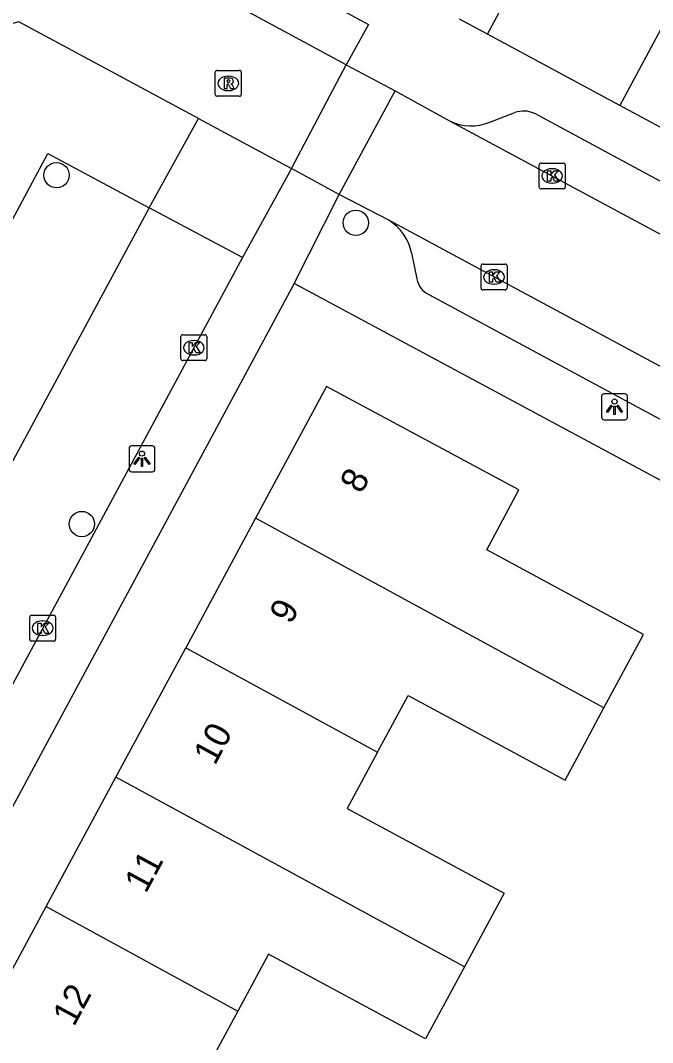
# Model space of a CAD drawing. Extents: x 159265 to 160143, y 383413 to 384319.
# Drawn here: x 159845.54 to 159869.94, y 383824.04 to 383863.46 of the extents above; entities that cross this region are included whole.
import ezdxf

# ---------------------------------------------------------------- set-up
doc = ezdxf.new("R2010")
doc.units = 0
for name, color, linetype in [('IMGEO_Boom', 7, 'Continuous'), ('IMGEO_Kolk', 7, 'Continuous'), ('IMGEO_Lichtpunt', 7, 'Continuous'), ('IMGEO_Pand', 7, 'Continuous'), ('IMGEO_Pand_nummerreeks', 7, 'Continuous'), ('IMGEO_Rijbaan_lokaal_open', 7, 'Continuous'), ('IMGEO_Rioolput', 7, 'Continuous'), ('IMGEO_Voetpad_open', 7, 'Continuous')]:
    doc.layers.add(name, color=color, linetype=linetype)

msp = doc.modelspace()

# ---------------------------------------------------------------- linework, layer by layer
at = {"layer": 'IMGEO_Boom'}
for centre in [(159846.937, 383857.492), (159858.488, 383855.656), (159847.914, 383844.037)]:
    msp.add_circle(centre, 0.489, dxfattribs=at)
at = {"layer": 'IMGEO_Kolk'}
for p, q in [((159865.568, 383857.037), (159865.568, 383857.889)), ((159865.643, 383857.963), (159866.495, 383857.963)), ((159866.569, 383857.889), (159866.569, 383857.037)), ((159866.056, 383857.743), (159866.081, 383857.743)), ((159866.079, 383857.183), (159866.054, 383857.183)), ((159866.495, 383856.963), (159865.643, 383856.963)), ((159863.323, 383853.141), (159863.323, 383853.993)), ((159863.398, 383854.067), (159864.25, 383854.067)), ((159864.324, 383853.993), (159864.324, 383853.141)), ((159863.811, 383853.847), (159863.836, 383853.847)), ((159863.834, 383853.287), (159863.809, 383853.287)), ((159864.25, 383853.067), (159863.398, 383853.067)), ((159851.734, 383850.413), (159851.734, 383851.265)), ((159851.809, 383851.339), (159852.661, 383851.339)), ((159852.222, 383851.119), (159852.247, 383851.119)), ((159852.735, 383851.265), (159852.735, 383850.413)), ((159852.661, 383850.339), (159851.809, 383850.339)), ((159852.245, 383850.559), (159852.22, 383850.559)), ((159845.975, 383840.518), (159846.827, 383840.518)), ((159845.9, 383839.592), (159845.9, 383840.444)), ((159846.388, 383840.298), (159846.413, 383840.298)), ((159846.901, 383840.444), (159846.901, 383839.592)), ((159846.411, 383839.738), (159846.386, 383839.738)), ((159846.827, 383839.518), (159845.975, 383839.518))]:
    msp.add_line(p, q, dxfattribs=at)
for points in [[(159865.568, 383857.037), (159865.568, 383857.889)], [(159865.643, 383857.963), (159866.495, 383857.963)], [(159866.569, 383857.889), (159866.569, 383857.037)], [(159865.889, 383857.663), (159866.012, 383857.663), (159866.012, 383857.512), (159866.142, 383857.663), (159866.306, 383857.663), (159866.16, 383857.512), (159866.313, 383857.263), (159866.161, 383857.263), (159866.076, 383857.427), (159866.012, 383857.36), (159866.012, 383857.263), (159865.889, 383857.263), (159865.889, 383857.663)], [(159866.495, 383856.963), (159865.643, 383856.963)], [(159863.323, 383853.141), (159863.323, 383853.993)], [(159863.398, 383854.067), (159864.25, 383854.067)], [(159864.324, 383853.993), (159864.324, 383853.141)], [(159863.644, 383853.767), (159863.767, 383853.767), (159863.767, 383853.616), (159863.897, 383853.767), (159864.061, 383853.767), (159863.915, 383853.616), (159864.068, 383853.367), (159863.916, 383853.367), (159863.831, 383853.531), (159863.767, 383853.464), (159863.767, 383853.367), (159863.644, 383853.367), (159863.644, 383853.767)], [(159864.25, 383853.067), (159863.398, 383853.067)], [(159851.734, 383850.413), (159851.734, 383851.265)], [(159851.809, 383851.339), (159852.661, 383851.339)], [(159852.735, 383851.265), (159852.735, 383850.413)], [(159852.055, 383851.039), (159852.178, 383851.039), (159852.178, 383850.888), (159852.308, 383851.039), (159852.472, 383851.039), (159852.326, 383850.888), (159852.479, 383850.639), (159852.327, 383850.639), (159852.242, 383850.803), (159852.178, 383850.736), (159852.178, 383850.639), (159852.055, 383850.639), (159852.055, 383851.039)], [(159852.661, 383850.339), (159851.809, 383850.339)], [(159845.975, 383840.518), (159846.827, 383840.518)], [(159845.9, 383839.592), (159845.9, 383840.444)], [(159846.221, 383840.218), (159846.344, 383840.218), (159846.344, 383840.067), (159846.474, 383840.218), (159846.638, 383840.218), (159846.492, 383840.067), (159846.645, 383839.818), (159846.493, 383839.818), (159846.408, 383839.982), (159846.344, 383839.915), (159846.344, 383839.818), (159846.221, 383839.818), (159846.221, 383840.218)], [(159846.901, 383840.444), (159846.901, 383839.592)], [(159846.827, 383839.518), (159845.975, 383839.518)]]:
    msp.add_lwpolyline(points, dxfattribs=at)
for centre, start, end in [((159865.645, 383857.887), 91.552, 178.448), ((159865.645, 383857.887), 91.552, 178.448), ((159866.493, 383857.887), 1.552, 88.448), ((159866.493, 383857.887), 1.552, 88.448), ((159865.645, 383857.039), 181.552, 268.448), ((159865.645, 383857.039), 181.552, 268.448), ((159866.493, 383857.039), 271.552, 358.448), ((159866.493, 383857.039), 271.552, 358.448), ((159863.4, 383853.991), 91.552, 178.448), ((159863.4, 383853.991), 91.552, 178.448), ((159864.248, 383853.991), 1.552, 88.448), ((159864.248, 383853.991), 1.552, 88.448), ((159863.4, 383853.143), 181.552, 268.448), ((159863.4, 383853.143), 181.552, 268.448), ((159864.248, 383853.143), 271.552, 358.448), ((159864.248, 383853.143), 271.552, 358.448), ((159851.811, 383851.263), 91.552, 178.448), ((159851.811, 383851.263), 91.552, 178.448), ((159852.659, 383851.263), 1.552, 88.448), ((159852.659, 383851.263), 1.552, 88.448), ((159851.811, 383850.415), 181.552, 268.448), ((159851.811, 383850.415), 181.552, 268.448), ((159852.659, 383850.415), 271.552, 358.448), ((159852.659, 383850.415), 271.552, 358.448), ((159845.977, 383840.442), 91.552, 178.448), ((159845.977, 383840.442), 91.552, 178.448), ((159846.825, 383840.442), 1.552, 88.448), ((159846.825, 383840.442), 1.552, 88.448), ((159845.977, 383839.594), 181.552, 268.448), ((159845.977, 383839.594), 181.552, 268.448), ((159846.825, 383839.594), 271.552, 358.448), ((159846.825, 383839.594), 271.552, 358.448)]:
    msp.add_arc(centre, 0.0765, start, end, dxfattribs=at)
for centre, major_axis, ratio, start_param, end_param in [((159866.055, 383857.463), (-0.387, 0.002), 0.722429, 4.712389, 7.853982), ((159866.08, 383857.463), (-0.39, 0.002), 0.717154, 1.570796, 4.712389), ((159863.81, 383853.567), (-0.387, 0.002), 0.722429, 4.712389, 7.853982), ((159863.835, 383853.567), (-0.39, 0.002), 0.717154, 1.570796, 4.712389), ((159852.221, 383850.839), (-0.387, 0.002), 0.722429, 4.712389, 7.853982), ((159852.246, 383850.839), (-0.39, 0.002), 0.717154, 1.570796, 4.712389), ((159846.387, 383840.018), (-0.387, 0.002), 0.722429, 4.712389, 7.853982), ((159846.412, 383840.018), (-0.39, 0.002), 0.717154, 1.570796, 4.712389)]:
    msp.add_ellipse(centre, major_axis=major_axis, ratio=ratio, start_param=start_param, end_param=end_param, dxfattribs=at)
at = {"layer": 'IMGEO_Lichtpunt'}
for p, q in [((159867.976, 383848.963), (159867.976, 383848.156)), ((159867.976, 383848.963), (159867.976, 383848.156)), ((159868.878, 383849.058), (159868.07, 383849.058)), ((159868.878, 383849.058), (159868.07, 383849.058)), ((159868.972, 383848.156), (159868.972, 383848.963)), ((159868.972, 383848.156), (159868.972, 383848.963)), ((159868.07, 383848.062), (159868.878, 383848.062)), ((159868.07, 383848.062), (159868.878, 383848.062)), ((159849.736, 383846.956), (159849.736, 383846.149)), ((159849.736, 383846.956), (159849.736, 383846.149)), ((159850.638, 383847.051), (159849.83, 383847.051)), ((159850.638, 383847.051), (159849.83, 383847.051)), ((159850.732, 383846.149), (159850.732, 383846.956)), ((159850.732, 383846.149), (159850.732, 383846.956)), ((159849.83, 383846.055), (159850.638, 383846.055)), ((159849.83, 383846.055), (159850.638, 383846.055))]:
    msp.add_line(p, q, dxfattribs=at)
for points in [[(159868.35, 383848.627), (159868.389, 383848.599), (159868.201, 383848.337), (159868.163, 383848.364), (159868.35, 383848.627)], [(159868.452, 383848.579), (159868.499, 383848.579), (159868.499, 383848.257), (159868.452, 383848.257), (159868.452, 383848.579)], [(159868.562, 383848.599), (159868.6, 383848.626), (159868.787, 383848.364), (159868.748, 383848.336), (159868.562, 383848.599)], [(159850.11, 383846.62), (159850.149, 383846.592), (159849.961, 383846.33), (159849.923, 383846.357), (159850.11, 383846.62)], [(159850.212, 383846.572), (159850.259, 383846.572), (159850.259, 383846.25), (159850.212, 383846.25), (159850.212, 383846.572)], [(159850.322, 383846.592), (159850.36, 383846.619), (159850.547, 383846.357), (159850.508, 383846.329), (159850.322, 383846.592)]]:
    msp.add_lwpolyline(points, dxfattribs=at)
for centre in [(159868.475, 383848.761), (159850.235, 383846.754)]:
    msp.add_circle(centre, 0.0994, dxfattribs=at)
for centre, start, end in [((159868.07, 383848.963), 90, 180), ((159868.07, 383848.963), 90, 180), ((159868.878, 383848.963), 0, 90), ((159868.878, 383848.963), 0, 90), ((159868.07, 383848.156), 180, 270), ((159868.07, 383848.156), 180, 270), ((159868.878, 383848.156), 270, 0), ((159868.878, 383848.156), 270, 360), ((159849.83, 383846.956), 90, 180), ((159849.83, 383846.956), 90, 180), ((159850.638, 383846.956), 0, 90), ((159850.638, 383846.956), 0, 90), ((159849.83, 383846.149), 180, 270), ((159849.83, 383846.149), 180, 270), ((159850.638, 383846.149), 270, 0), ((159850.638, 383846.149), 270, 360)]:
    msp.add_arc(centre, 0.0946, start, end, dxfattribs=at)
at = {"layer": 'IMGEO_Pand'}
for points in [[(159863.575, 383862.933), (159865.944, 383867.338), (159870.821, 383876.41)], [(159872.661, 383867.612), (159868.682, 383860.186)], [(159868.682, 383860.186), (159863.575, 383862.933)], [(159873.678, 383857.5), (159868.682, 383860.186)], [(159868.067, 383836.942), (159869.595, 383839.774), (159863.539, 383843.041), (159864.778, 383845.357), (159857.358, 383849.341), (159854.615, 383844.258)], [(159854.615, 383844.258), (159851.921, 383839.265)], [(159868.067, 383836.942), (159854.615, 383844.258)], [(159849.227, 383834.272), (159851.921, 383839.265)], [(159851.921, 383839.265), (159859.328, 383835.235)], [(159859.328, 383835.235), (159860.511, 383837.428), (159866.566, 383834.16), (159867.221, 383835.374), (159868.067, 383836.942)], [(159859.328, 383835.235), (159858.155, 383833.062), (159864.209, 383829.794), (159862.677, 383826.956)], [(159846.533, 383829.279), (159849.227, 383834.272)], [(159862.677, 383826.956), (159849.227, 383834.272)], [(159843.839, 383824.287), (159846.533, 383829.279)], [(159846.533, 383829.279), (159853.939, 383825.25)], [(159862.677, 383826.956), (159861.179, 383824.178), (159855.124, 383827.446), (159853.939, 383825.25)], [(159853.939, 383825.25), (159852.769, 383823.081), (159858.824, 383819.813), (159857.29, 383816.97)]]:
    msp.add_lwpolyline(points, dxfattribs=at)
at = {"layer": 'IMGEO_Rijbaan_lokaal_open'}
for points in [[(159858.117, 383861.754), (159846.081, 383868.251), (159827.864, 383863.295)], [(159852.414, 383859.686), (159845.486, 383863.41), (159829.067, 383858.936)], [(159856.001, 383857.758), (159858.117, 383861.754)], [(159858.117, 383861.754), (159860.012, 383860.749)], [(159857.844, 383856.752), (159860.012, 383860.749)], [(159860.012, 383860.749), (159862.1, 383859.594)], [(159850.517, 383856.232), (159852.414, 383859.686)], [(159852.414, 383859.686), (159856.001, 383857.758)], [(159862.1, 383859.594), (159886.416, 383846.531)], [(159856.001, 383857.758), (159854.11, 383854.314)], [(159857.844, 383856.752), (159856.001, 383857.758)], [(159859.758, 383855.756), (159857.844, 383856.752)], [(159850.517, 383856.232), (159845.087, 383846.16)], [(159854.11, 383854.314), (159850.517, 383856.232)], [(159884.147, 383842.627), (159859.758, 383855.756)], [(159854.11, 383854.314), (159837.523, 383823.55), (159824.545, 383820.045)]]:
    msp.add_lwpolyline(points, dxfattribs=at)
at = {"layer": 'IMGEO_Rioolput'}
for p, q in [((159853.065, 383860.61), (159853.065, 383861.462)), ((159853.14, 383861.536), (159853.992, 383861.536)), ((159854.066, 383861.462), (159854.066, 383860.61)), ((159853.553, 383861.316), (159853.578, 383861.316)), ((159853.576, 383860.756), (159853.551, 383860.756)), ((159853.992, 383860.536), (159853.14, 383860.536))]:
    msp.add_line(p, q, dxfattribs=at)
for points in [[(159853.065, 383860.61), (159853.065, 383861.462)], [(159853.14, 383861.536), (159853.992, 383861.536)], [(159854.066, 383861.462), (159854.066, 383860.61)], [(159853.654, 383861.234), (159853.402, 383861.236), (159853.402, 383860.836)], [(159853.402, 383860.836), (159853.526, 383860.836), (159853.526, 383860.998), (159853.537, 383860.998)], [(159853.58, 383861.155), (159853.526, 383861.155), (159853.526, 383861.074)], [(159853.526, 383861.074), (159853.578, 383861.074)], [(159853.584, 383860.969), (159853.655, 383860.836), (159853.795, 383860.836), (159853.73, 383860.962)], [(159853.992, 383860.536), (159853.14, 383860.536)]]:
    msp.add_lwpolyline(points, dxfattribs=at)
for centre, radius, start, end in [((159853.142, 383861.46), 0.0765, 91.552, 178.448), ((159853.142, 383861.46), 0.0765, 91.552, 178.448), ((159853.99, 383861.46), 0.0765, 1.552, 88.448), ((159853.99, 383861.46), 0.0765, 1.552, 88.448), ((159853.536, 383860.945), 0.0533, 26.0293, 88.6989), ((159853.562, 383861.263), 0.19, 274.7715, 282.9687), ((159853.586, 383861.059), 0.0964, 77.0061, 93.1865), ((159853.6, 383861.116), 0.0378, 276.6634, 79.6772), ((159853.653, 383861.124), 0.109, 350.3612, 89.416), ((159853.651, 383861.124), 0.112, 277.5842, 350.9817), ((159853.635, 383860.909), 0.108, 29.5134, 73.7905), ((159853.142, 383860.612), 0.0765, 181.552, 268.448), ((159853.142, 383860.612), 0.0765, 181.552, 268.448), ((159853.99, 383860.612), 0.0765, 271.552, 358.448), ((159853.99, 383860.612), 0.0765, 271.552, 358.448)]:
    msp.add_arc(centre, radius, start, end, dxfattribs=at)
for centre, major_axis, ratio, start_param, end_param in [((159853.552, 383861.036), (-0.387, 0.002), 0.722429, 4.712389, 7.853982), ((159853.577, 383861.036), (-0.39, 0.002), 0.717154, 1.570796, 4.712389)]:
    msp.add_ellipse(centre, major_axis=major_axis, ratio=ratio, start_param=start_param, end_param=end_param, dxfattribs=at)
at = {"layer": 'IMGEO_Voetpad_open'}
for points in [[(159827.864, 383863.295), (159826.716, 383867.62), (159842.848, 383872.034), (159858.979, 383863.311), (159858.117, 383861.754)], [(159863.575, 383862.933), (159862.494, 383863.516)], [(159863.664, 383859.54), (159864.62, 383859.909)], [(159865.379, 383859.88), (159884.848, 383849.386)], [(159841.179, 383848.236), (159846.598, 383858.324), (159850.517, 383856.232)], [(159856.103, 383853.317), (159857.844, 383856.752)], [(159860.635, 383854.502), (159860.841, 383853.494)], [(159856.103, 383853.317), (159839.043, 383821.661), (159826.175, 383818.139), (159825.07, 383817.837)], [(159882.827, 383838.967), (159856.103, 383853.317)], [(159861.311, 383852.89), (159880.902, 383842.331)]]:
    msp.add_lwpolyline(points, dxfattribs=at)
for centre, radius, start, end in [((159864.963, 383858.937), 1.03, 66.1839, 109.4399), ((159862.941, 383861.27), 1.875, 243.3526, 292.6924), ((159858.754, 383854.12), 1.919, 11.4747, 58.4602), ((159861.673, 383853.657), 0.848, 191.0735, 244.7027)]:
    msp.add_arc(centre, radius, start, end, dxfattribs=at)

# ---------------------------------------------------------------- texts
at = {"layer": 'IMGEO_Pand_nummerreeks'}
for s, p in [('8', (159858.702, 383845.168)), ('9', (159855.983, 383840.13)), ('10', (159853.048, 383834.693)), ('11', (159850.384, 383829.756)), ('12', (159847.611, 383824.618))]:
    msp.add_text(s, height=1, rotation=61.6445, dxfattribs=at).set_placement(p)

doc.saveas('drawing.dxf')
